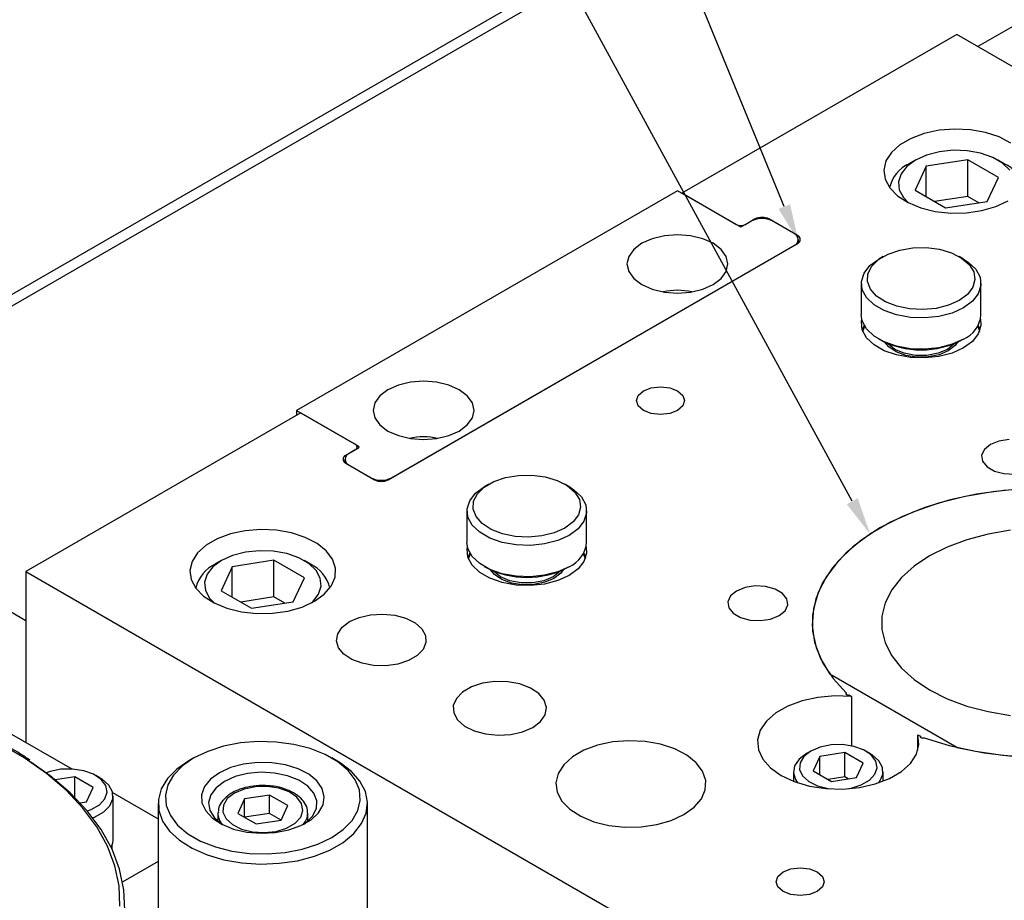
# Model space of a CAD drawing. Header units: inches. Extents: x 220 to 877, y 4 to 174.
# Tile 442 of 656: x 475.43 to 479.55, y 158.71 to 162.39. Entities that reach past the tile are written whole.
import ezdxf

# ---------------------------------------------------------------- set-up
doc = ezdxf.new("R2010")
doc.units = ezdxf.units.IN
doc.header["$LTSCALE"] = 0.5
doc.header["$MEASUREMENT"] = 0
for name, color, linetype in [('DIE-M-S', 8, 'Continuous'), ('DIE-M-S2', 1, 'Continuous'), ('DIE-M-S3', 8, 'Continuous'), ('DSS-M-S', 53, 'Continuous'), ('SID-M-S', 105, 'Continuous'), ('SVD-M-S', 8, 'Continuous')]:
    doc.layers.add(name, color=color, linetype=linetype)

msp = doc.modelspace()

# ---------------------------------------------------------------- linework, layer by layer
at = {"layer": 'DIE-M-S', "linetype": 'Continuous', "lineweight": 25}
for p, q in [((479.34895, 162.32742), (478.1999, 161.66409)), ((491.22834, 155.46959), (479.34895, 162.32742)), ((479.27546, 161.92653), (479.21366, 161.91342)), ((479.3407, 161.93166), (479.27546, 161.92653)), ((479.40633, 161.92857), (479.3407, 161.93166)), ((479.46928, 161.91741), (479.40633, 161.92857)), ((479.15818, 161.89295), (479.11162, 161.86607)), ((479.21366, 161.91342), (479.15818, 161.89295)), ((479.52659, 161.89871), (479.46928, 161.91741)), ((479.57561, 161.87332), (479.52659, 161.89871)), ((479.11162, 161.86607), (479.07616, 161.83404)), ((479.05345, 161.79836), (479.04456, 161.7607)), ((479.07616, 161.83404), (479.05345, 161.79836)), ((479.04456, 161.7607), (479.04991, 161.72281)), ((479.04991, 161.72281), (479.06923, 161.68647)), ((479.06923, 161.68647), (479.10164, 161.65339)), ((478.42618, 161.53347), (478.1999, 161.66409)), ((479.10164, 161.65339), (479.14561, 161.62509)), ((479.14561, 161.62509), (479.19909, 161.60292)), ((479.19909, 161.60292), (479.25957, 161.5879)), ((479.45396, 161.59094), (479.51294, 161.60782)), ((479.51294, 161.60782), (479.56426, 161.63164)), ((478.50749, 161.55592), (478.4686, 161.53347)), ((478.50749, 161.55381), (478.50749, 161.55592)), ((478.68427, 161.48652), (478.56406, 161.55592)), ((478.56406, 161.55381), (478.56406, 161.55592)), ((479.25957, 161.5879), (479.32424, 161.58073)), ((479.32424, 161.58073), (479.39006, 161.58176)), ((479.39006, 161.58176), (479.45396, 161.59094)), ((478.68427, 161.48174), (478.68427, 161.48652)), ((476.97307, 160.46601), (478.68427, 161.45387)), ((478.95091, 161.12785), (478.95249, 161.13751)), ((478.95455, 161.09312), (478.95091, 161.12785)), ((479.45, 161.11043), (479.43914, 161.0762)), ((479.44842, 161.13751), (479.45, 161.11043)), ((478.97248, 161.05991), (478.95455, 161.09312)), ((479.00366, 161.03013), (478.97248, 161.05991)), ((479.43914, 161.0762), (479.4144, 161.04448)), ((479.04628, 161.00553), (479.00366, 161.03013)), ((479.37723, 161.01709), (479.32979, 160.99563)), ((479.4144, 161.04448), (479.37723, 161.01709)), ((479.09785, 160.98753), (479.04628, 161.00553)), ((479.15539, 160.97718), (479.09785, 160.98753)), ((479.21555, 160.97508), (479.15539, 160.97718)), ((479.27483, 160.98135), (479.21555, 160.97508)), ((479.32979, 160.99563), (479.27483, 160.98135)), ((478.07305, 160.85026), (478.11151, 160.85468)), ((478.11151, 160.85468), (478.14997, 160.85026)), ((478.01101, 160.79666), (478.01866, 160.81886)), ((478.01866, 160.81886), (478.04045, 160.83768)), ((478.04045, 160.83768), (478.07305, 160.85026)), ((478.14997, 160.85026), (478.18258, 160.83768)), ((478.18258, 160.83768), (478.20436, 160.81886)), ((478.20436, 160.81886), (478.21201, 160.79666)), ((478.01866, 160.77446), (478.01101, 160.79666)), ((478.04045, 160.75563), (478.01866, 160.77446)), ((478.20436, 160.77446), (478.18258, 160.75563)), ((478.21201, 160.79666), (478.20436, 160.77446)), ((476.60891, 160.74563), (475.45986, 160.0823)), ((476.60891, 160.74563), (476.83519, 160.61501)), ((478.07305, 160.74306), (478.04045, 160.75563)), ((478.11151, 160.73864), (478.07305, 160.74306)), ((478.14997, 160.74306), (478.11151, 160.73864)), ((478.18258, 160.75563), (478.14997, 160.74306)), ((479.48966, 160.61337), (479.46456, 160.59268)), ((479.52551, 160.62786), (479.48966, 160.61337)), ((479.56778, 160.6344), (479.52551, 160.62786)), ((476.83519, 160.59051), (476.79629, 160.56806)), ((476.79629, 160.56328), (476.79629, 160.56806)), ((476.84397, 160.59559), (476.84397, 160.60276)), ((479.46456, 160.59268), (479.45324, 160.56828)), ((479.45324, 160.56828), (479.45705, 160.54311)), ((476.79629, 160.53541), (476.9165, 160.46601)), ((479.45705, 160.54311), (479.47555, 160.52022)), ((479.47555, 160.52022), (479.50649, 160.50236)), ((479.50649, 160.50236), (479.54615, 160.49168)), ((479.54615, 160.49168), (479.58974, 160.48948)), ((479.43143, 160.4056), (479.32097, 160.38151)), ((479.54612, 160.42181), (479.43143, 160.4056)), ((479.66337, 160.42989), (479.54612, 160.42181)), ((479.32097, 160.38151), (479.21636, 160.34988)), ((479.21636, 160.34988), (479.11915, 160.31119)), ((479.11915, 160.31119), (479.03075, 160.26599)), ((476.31452, 160.23978), (476.25904, 160.21931)), ((476.37632, 160.25289), (476.31452, 160.23978)), ((476.44157, 160.25802), (476.37632, 160.25289)), ((476.50719, 160.25494), (476.44157, 160.25802)), ((476.57014, 160.24378), (476.50719, 160.25494)), ((476.62746, 160.22507), (476.57014, 160.24378)), ((479.03075, 160.26599), (478.95247, 160.21496)), ((476.25904, 160.21931), (476.21248, 160.19243)), ((476.67647, 160.19969), (476.62746, 160.22507)), ((476.71488, 160.16881), (476.67647, 160.19969)), ((478.95247, 160.21496), (478.88544, 160.15884)), ((476.17702, 160.1604), (476.15431, 160.12472)), ((476.21248, 160.19243), (476.17702, 160.1604)), ((476.7409, 160.1339), (476.71488, 160.16881)), ((477.30335, 160.17674), (477.30493, 160.1864)), ((477.30699, 160.14201), (477.30335, 160.17674)), ((477.80244, 160.15931), (477.79158, 160.12509)), ((477.80086, 160.1864), (477.80244, 160.15931)), ((478.88544, 160.15884), (478.83066, 160.09845)), ((476.15431, 160.12472), (476.14542, 160.08706)), ((476.75331, 160.09657), (476.7409, 160.1339)), ((477.32492, 160.10879), (477.30699, 160.14201)), ((477.79158, 160.12509), (477.76684, 160.09336)), ((475.45986, 160.0823), (475.45986, 159.36784)), ((475.45986, 160.0823), (487.33926, 153.22447)), ((476.14542, 160.08706), (476.15077, 160.04917)), ((476.75152, 160.05857), (476.75331, 160.09657)), ((477.3561, 160.07902), (477.32492, 160.10879)), ((477.39872, 160.05442), (477.3561, 160.07902)), ((477.76684, 160.09336), (477.72968, 160.06597)), ((478.83066, 160.09845), (478.78892, 160.03469)), ((476.15077, 160.04917), (476.17009, 160.01284)), ((476.73563, 160.02168), (476.75152, 160.05857)), ((477.4503, 160.03642), (477.39872, 160.05442)), ((477.50784, 160.02607), (477.4503, 160.03642)), ((477.62727, 160.03024), (477.56799, 160.02396)), ((477.68223, 160.04452), (477.62727, 160.03024)), ((477.72968, 160.06597), (477.68223, 160.04452)), ((478.78892, 160.03469), (478.76084, 159.96848)), ((476.17009, 160.01284), (476.2025, 159.97975)), ((476.66513, 159.958), (476.70638, 159.98763)), ((476.70638, 159.98763), (476.73563, 160.02168)), ((477.56799, 160.02396), (477.50784, 160.02607)), ((478.429, 160.00107), (478.4039, 159.98037)), ((478.46485, 160.01556), (478.429, 160.00107)), ((478.50712, 160.0221), (478.46485, 160.01556)), ((478.55071, 160.01989), (478.50712, 160.0221)), ((478.59037, 160.00922), (478.55071, 160.01989)), ((478.62131, 159.99136), (478.59037, 160.00922)), ((478.63981, 159.96846), (478.62131, 159.99136)), ((476.2025, 159.97975), (476.24647, 159.95146)), ((476.24647, 159.95146), (476.29995, 159.92928)), ((476.61381, 159.93419), (476.66513, 159.958)), ((478.4039, 159.98037), (478.39258, 159.95597)), ((478.39258, 159.95597), (478.39639, 159.93081)), ((478.64362, 159.94329), (478.63981, 159.96846)), ((478.76084, 159.96848), (478.74684, 159.90079)), ((476.29995, 159.92928), (476.36043, 159.91426)), ((476.36043, 159.91426), (476.4251, 159.9071)), ((476.4251, 159.9071), (476.49092, 159.90813)), ((476.49092, 159.90813), (476.55482, 159.9173)), ((476.55482, 159.9173), (476.61381, 159.93419)), ((478.39639, 159.93081), (478.41489, 159.90791)), ((478.41489, 159.90791), (478.44583, 159.89005)), ((478.6072, 159.8982), (478.63229, 159.91889)), ((478.63229, 159.91889), (478.64362, 159.94329)), ((476.78135, 159.84961), (476.8122, 159.8731)), ((476.8122, 159.8731), (476.85289, 159.89091)), ((476.85289, 159.89091), (476.90039, 159.90172)), ((476.90039, 159.90172), (476.95119, 159.90474)), ((476.95119, 159.90474), (477.00151, 159.89973)), ((477.00151, 159.89973), (477.04762, 159.88707)), ((477.04762, 159.88707), (477.08611, 159.86769)), ((477.08611, 159.86769), (477.11411, 159.84305)), ((478.44583, 159.89005), (478.48549, 159.87937)), ((478.48549, 159.87937), (478.52908, 159.87717)), ((478.52908, 159.87717), (478.57135, 159.88371)), ((478.57135, 159.88371), (478.6072, 159.8982)), ((478.74684, 159.90079), (478.74711, 159.83262)), ((476.76262, 159.82219), (476.78135, 159.84961)), ((477.11411, 159.84305), (477.12956, 159.81495)), ((478.74711, 159.83262), (478.76165, 159.76498)), ((476.7574, 159.79286), (476.76262, 159.82219)), ((476.76607, 159.76381), (476.7574, 159.79286)), ((477.1313, 159.78549), (477.11921, 159.75685)), ((477.12956, 159.81495), (477.1313, 159.78549)), ((476.788, 159.73719), (476.76607, 159.76381)), ((477.11921, 159.75685), (477.09419, 159.73115)), ((478.76165, 159.76498), (478.79025, 159.69884)), ((476.82156, 159.71497), (476.788, 159.73719)), ((476.86426, 159.69881), (476.82156, 159.71497)), ((477.05808, 159.71031), (477.01357, 159.69586)), ((477.09419, 159.73115), (477.05808, 159.71031)), ((476.91293, 159.68989), (476.86426, 159.69881)), ((476.96396, 159.68888), (476.91293, 159.68989)), ((477.01357, 159.69586), (476.96396, 159.68888)), ((478.79025, 159.69884), (478.83249, 159.63519)), ((477.41982, 159.6228), (477.36823, 159.61554)), ((477.47289, 159.62175), (477.41982, 159.6228)), ((477.52351, 159.61248), (477.47289, 159.62175)), ((478.83249, 159.63519), (478.88775, 159.57494)), ((477.28438, 159.57883), (477.25836, 159.55211)), ((477.32194, 159.60051), (477.28438, 159.57883)), ((477.36823, 159.61554), (477.32194, 159.60051)), ((477.56792, 159.59566), (477.52351, 159.61248)), ((477.60282, 159.57255), (477.56792, 159.59566)), ((477.25836, 159.55211), (477.24578, 159.52233)), ((477.62562, 159.54487), (477.60282, 159.57255)), ((477.63465, 159.51466), (477.62562, 159.54487)), ((478.703, 159.5422), (478.64332, 159.52017)), ((478.76932, 159.55655), (478.703, 159.5422)), ((478.83938, 159.5626), (478.76932, 159.55655)), ((478.91008, 159.56007), (478.83938, 159.5626)), ((478.88667, 159.57337), (478.88642, 159.57168)), ((478.88642, 159.57168), (478.88704, 159.57002)), ((478.88775, 159.57494), (478.88667, 159.57337)), ((478.88704, 159.57002), (478.88846, 159.56854)), ((478.88775, 159.56915), (478.88775, 159.57494)), ((478.88846, 159.56854), (478.89057, 159.56736)), ((478.89057, 159.56736), (478.89318, 159.56658)), ((478.89318, 159.56658), (478.89607, 159.56628)), ((478.89607, 159.56628), (478.89899, 159.56647)), ((478.89899, 159.56647), (478.91008, 159.56007)), ((478.91008, 159.56007), (478.91008, 159.35392)), ((477.24578, 159.52233), (477.2476, 159.49169)), ((477.62922, 159.48416), (477.63465, 159.51466)), ((478.64332, 159.52017), (478.59292, 159.49143)), ((477.2476, 159.49169), (477.26366, 159.46247)), ((477.26366, 159.46247), (477.29279, 159.43683)), ((477.57765, 159.43122), (477.60974, 159.45564)), ((477.60974, 159.45564), (477.62922, 159.48416)), ((478.55403, 159.45726), (478.52834, 159.41915)), ((478.59292, 159.49143), (478.55403, 159.45726)), ((477.29279, 159.43683), (477.33281, 159.41669)), ((477.33281, 159.41669), (477.38077, 159.40352)), ((477.48593, 159.40144), (477.53533, 159.41269)), ((477.53533, 159.41269), (477.57765, 159.43122)), ((478.52834, 159.41915), (478.517, 159.37878)), ((477.38077, 159.40352), (477.4331, 159.39831)), ((477.4331, 159.39831), (477.48593, 159.40144)), ((477.91211, 159.37009), (477.84848, 159.35659)), ((477.97928, 159.37537), (477.91211, 159.37009)), ((478.04685, 159.37219), (477.97928, 159.37537)), ((478.11165, 159.36071), (478.04685, 159.37219)), ((478.517, 159.37878), (478.5205, 159.33794)), ((479.18678, 159.40033), (479.19787, 159.39393)), ((479.18678, 159.33555), (479.18678, 159.40033)), ((479.19116, 159.35952), (479.18678, 159.40033)), ((479.19787, 159.39393), (479.19753, 159.39225)), ((479.19753, 159.39225), (479.19806, 159.39058)), ((479.19787, 159.39094), (479.19787, 159.39393)), ((479.19806, 159.39058), (479.19941, 159.38907)), ((479.19941, 159.38907), (479.20145, 159.38785)), ((479.20145, 159.38785), (479.20402, 159.38703)), ((479.20402, 159.38703), (479.20689, 159.38667)), ((479.20689, 159.38667), (479.20982, 159.38682)), ((479.20982, 159.38682), (479.21255, 159.38744)), ((479.21255, 159.38744), (479.3169, 159.35554)), ((477.79136, 159.33551), (477.74342, 159.30784)), ((477.84848, 159.35659), (477.79136, 159.33551)), ((478.17066, 159.34145), (478.11165, 159.36071)), ((478.22112, 159.31531), (478.17066, 159.34145)), ((478.5205, 159.33794), (478.53869, 159.29842)), ((479.18069, 159.31908), (479.19116, 159.35952)), ((479.3169, 159.35554), (479.42717, 159.33116)), ((479.42717, 159.33116), (479.54173, 159.31465)), ((477.74342, 159.30784), (477.70691, 159.27487)), ((478.26067, 159.28353), (478.22112, 159.31531)), ((478.53869, 159.29842), (478.57077, 159.26196)), ((479.15582, 159.28079), (479.18069, 159.31908)), ((479.54173, 159.31465), (479.65891, 159.30625)), ((477.70691, 159.27487), (477.68354, 159.23813)), ((478.28746, 159.24758), (478.26067, 159.28353)), ((478.30024, 159.20914), (478.28746, 159.24758)), ((478.57077, 159.26196), (478.61533, 159.23017)), ((479.11766, 159.24634), (479.15582, 159.28079)), ((477.68354, 159.23813), (477.67438, 159.19936)), ((478.2984, 159.17002), (478.30024, 159.20914)), ((478.61533, 159.23017), (478.67039, 159.20445)), ((479.00869, 159.19479), (479.06789, 159.21724)), ((479.06789, 159.21724), (479.11766, 159.24634)), ((477.67438, 159.19936), (477.67989, 159.16035)), ((478.28204, 159.13205), (478.2984, 159.17002)), ((478.67039, 159.20445), (478.73355, 159.18593)), ((478.73355, 159.18593), (478.80201, 159.17543)), ((478.80201, 159.17543), (478.87275, 159.17341)), ((478.87275, 159.17341), (478.94268, 159.17996)), ((478.94268, 159.17996), (479.00869, 159.19479)), ((477.67989, 159.16035), (477.69978, 159.12294)), ((478.25192, 159.09699), (478.28204, 159.13205)), ((477.69978, 159.12294), (477.73315, 159.08887)), ((477.73315, 159.08887), (477.77842, 159.05974)), ((478.20945, 159.06648), (478.25192, 159.09699)), ((477.77842, 159.05974), (477.83348, 159.03691)), ((478.09588, 159.02458), (478.15661, 159.04197)), ((478.15661, 159.04197), (478.20945, 159.06648)), ((477.83348, 159.03691), (477.89575, 159.02145)), ((477.89575, 159.02145), (477.96233, 159.01407)), ((477.96233, 159.01407), (478.03009, 159.01513)), ((478.03009, 159.01513), (478.09588, 159.02458)), ((478.62381, 158.82728), (478.65642, 158.83985)), ((478.65642, 158.83985), (478.69488, 158.84427)), ((478.69488, 158.84427), (478.73334, 158.83985)), ((478.73334, 158.83985), (478.76594, 158.82728)), ((478.59438, 158.78625), (478.60203, 158.80846)), ((478.60203, 158.80846), (478.62381, 158.82728)), ((478.76594, 158.82728), (478.78773, 158.80846)), ((478.78773, 158.80846), (478.79538, 158.78625)), ((478.60203, 158.76405), (478.59438, 158.78625)), ((478.62381, 158.74523), (478.60203, 158.76405)), ((478.78773, 158.76405), (478.76594, 158.74523)), ((478.79538, 158.78625), (478.78773, 158.76405)), ((478.65642, 158.73265), (478.62381, 158.74523)), ((478.69488, 158.72824), (478.65642, 158.73265)), ((478.73334, 158.73265), (478.69488, 158.72824)), ((478.76594, 158.74523), (478.73334, 158.73265))]:
    msp.add_line(p, q, dxfattribs=at)
for centre, radius, start, end in [((478.53578, 161.50133), 0.06148, 62.60967, 117.39033), ((478.44739, 161.57441), 0.04611, 242.60967, 297.39033), ((478.67807, 161.47019), 0.01746, 290.78342, 69.21658), ((476.83054, 160.60276), 0.0131, 290.78342, 69.21658), ((476.80249, 160.55174), 0.01746, 110.78342, 249.21658), ((476.94479, 160.5206), 0.06148, 242.60967, 297.39033)]:
    msp.add_arc(centre, radius, start, end, dxfattribs=at)
at = {"layer": 'DIE-M-S2', "linetype": 'Continuous', "lineweight": 25}
for p, q in [((478.18222, 161.6743), (476.59123, 160.75584)), ((478.44032, 161.5253), (478.18222, 161.6743)), ((478.49335, 161.54775), (478.45446, 161.5253)), ((478.67013, 161.49469), (478.5782, 161.54775)), ((478.07672, 161.47363), (478.03302, 161.45427)), ((478.12761, 161.4858), (478.07672, 161.47363)), ((478.18222, 161.48995), (478.12761, 161.4858)), ((478.23683, 161.4858), (478.18222, 161.48995)), ((478.28772, 161.47363), (478.23683, 161.4858)), ((478.33142, 161.45427), (478.28772, 161.47363)), ((478.6877, 161.45612), (478.6877, 161.47019)), ((476.98721, 160.47418), (478.67013, 161.4457)), ((477.99949, 161.42905), (477.97841, 161.39967)), ((478.03302, 161.45427), (477.99949, 161.42905)), ((478.36496, 161.42905), (478.33142, 161.45427)), ((478.38603, 161.39967), (478.36496, 161.42905)), ((477.97841, 161.39967), (477.97122, 161.36814)), ((478.39322, 161.36814), (478.38603, 161.39967)), ((477.97122, 161.36814), (477.97841, 161.33662)), ((478.38603, 161.33662), (478.39322, 161.36814)), ((477.97841, 161.33662), (477.99949, 161.30724)), ((477.99949, 161.30724), (478.03302, 161.28201)), ((478.33142, 161.28201), (478.36496, 161.30724)), ((478.36496, 161.30724), (478.38603, 161.33662)), ((478.03302, 161.28201), (478.07672, 161.26265)), ((478.07672, 161.26265), (478.12761, 161.25049)), ((478.23683, 161.25049), (478.28772, 161.26265)), ((478.28772, 161.26265), (478.33142, 161.28201)), ((478.12761, 161.25049), (478.18222, 161.24634)), ((478.18222, 161.24634), (478.23683, 161.25049)), ((477.01606, 160.86133), (476.97236, 160.84197)), ((477.06695, 160.87349), (477.01606, 160.86133)), ((477.12156, 160.87765), (477.06695, 160.87349)), ((477.17617, 160.87349), (477.12156, 160.87765)), ((477.22706, 160.86133), (477.17617, 160.87349)), ((477.27076, 160.84197), (477.22706, 160.86133)), ((476.93883, 160.81674), (476.91775, 160.78736)), ((476.97236, 160.84197), (476.93883, 160.81674)), ((477.3043, 160.81674), (477.27076, 160.84197)), ((477.32537, 160.78736), (477.3043, 160.81674)), ((476.91775, 160.78736), (476.91056, 160.75584)), ((477.33256, 160.75584), (477.32537, 160.78736)), ((476.59123, 160.75584), (476.84933, 160.60684)), ((476.59123, 160.75584), (476.59123, 160.73543)), ((476.91056, 160.75584), (476.91775, 160.72431)), ((477.32537, 160.72431), (477.33256, 160.75584)), ((476.91775, 160.72431), (476.93883, 160.69493)), ((476.93883, 160.69493), (476.97236, 160.66971)), ((477.27076, 160.66971), (477.3043, 160.69493)), ((477.3043, 160.69493), (477.32537, 160.72431)), ((476.97236, 160.66971), (477.01606, 160.65035)), ((477.01606, 160.65035), (477.06695, 160.63818)), ((477.17617, 160.63818), (477.22706, 160.65035)), ((477.22706, 160.65035), (477.27076, 160.66971)), ((476.84933, 160.60684), (476.84933, 160.59868)), ((477.06695, 160.63818), (477.12156, 160.63403)), ((477.12156, 160.63403), (477.17617, 160.63818)), ((476.84933, 160.59868), (476.81044, 160.57623)), ((476.79286, 160.55174), (476.79286, 160.53766)), ((476.81044, 160.52724), (476.90236, 160.47418)), ((479.49948, 160.41624), (479.3839, 160.39631)), ((479.61843, 160.42778), (479.49948, 160.41624)), ((479.27348, 160.3683), (479.16989, 160.33263)), ((479.3839, 160.39631), (479.27348, 160.3683)), ((479.16989, 160.33263), (479.07472, 160.28985)), ((479.07472, 160.28985), (478.98943, 160.24061)), ((478.98943, 160.24061), (478.91532, 160.18567)), ((479.48045, 160.23904), (479.39142, 160.21557)), ((479.57436, 160.25496), (479.48045, 160.23904)), ((479.39142, 160.21557), (479.30908, 160.18502)), ((478.91532, 160.18567), (478.85353, 160.12587)), ((479.30908, 160.18502), (479.23511, 160.14802)), ((478.85353, 160.12587), (478.80501, 160.06212)), ((479.23511, 160.14802), (479.17101, 160.10532)), ((479.17101, 160.10532), (479.11809, 160.05779)), ((478.80501, 160.06212), (478.77049, 159.9954)), ((479.11809, 160.05779), (479.07743, 160.00639)), ((478.77049, 159.9954), (478.75051, 159.92673)), ((479.07743, 160.00639), (479.04986, 159.95217)), ((479.04986, 159.95217), (479.03593, 159.89625)), ((478.75051, 159.92673), (478.74536, 159.85717)), ((479.03593, 159.89625), (479.03593, 159.83974)), ((478.74536, 159.85717), (478.75514, 159.78776)), ((479.03593, 159.83974), (479.04986, 159.78381)), ((478.75514, 159.78776), (478.77968, 159.71959)), ((479.04986, 159.78381), (479.07743, 159.7296)), ((478.77968, 159.71959), (478.81862, 159.65369)), ((479.07743, 159.7296), (479.11809, 159.6782)), ((479.11809, 159.6782), (479.17101, 159.63067)), ((479.34895, 159.34753), (478.81862, 159.65369)), ((479.17101, 159.63067), (479.23511, 159.58797)), ((479.23511, 159.58797), (479.30908, 159.55096)), ((479.30908, 159.55096), (479.39142, 159.52042)), ((479.39142, 159.52042), (479.48045, 159.49694)), ((479.48045, 159.49694), (479.57436, 159.48102)), ((479.34895, 159.34753), (479.46311, 159.32505)), ((479.46311, 159.32505), (479.5812, 159.31089))]:
    msp.add_line(p, q, dxfattribs=at)
for centre, radius, start, end in [((478.53578, 161.46587), 0.09222, 62.60967, 117.39033), ((478.44739, 161.53895), 0.01537, 242.60967, 297.39033), ((478.66083, 161.47019), 0.0262, 290.78342, 69.21658), ((476.84778, 160.60276), 0.00437, 290.78342, 69.21658), ((476.81973, 160.55174), 0.0262, 110.78342, 249.21658), ((476.94479, 160.55606), 0.09222, 242.60967, 297.39033)]:
    msp.add_arc(centre, radius, start, end, dxfattribs=at)
at = {"layer": 'DIE-M-S3', "linetype": 'Continuous', "lineweight": 25}
for p, q in [((479.1111, 161.42615), (479.16526, 161.43523)), ((479.16526, 161.43523), (479.22163, 161.43626)), ((479.22163, 161.43626), (479.27667, 161.42915)), ((479.27667, 161.42915), (479.32693, 161.41437)), ((478.98651, 161.36119), (479.02365, 161.38856)), ((478.99396, 161.35853), (479.02267, 161.38655)), ((479.02267, 161.38655), (479.06255, 161.40958)), ((479.04133, 161.39877), (479.02365, 161.38856)), ((479.06255, 161.40958), (479.1111, 161.42615)), ((479.32693, 161.41437), (479.36923, 161.39284)), ((479.37726, 161.38856), (479.35958, 161.39877)), ((479.36923, 161.39284), (479.40093, 161.36591)), ((479.37726, 161.38856), (479.39725, 161.37554)), ((478.96178, 161.32947), (478.98651, 161.36119)), ((478.97823, 161.32726), (478.99396, 161.35853)), ((479.39725, 161.37554), (479.42843, 161.34576)), ((479.40093, 161.36591), (479.42004, 161.33528)), ((479.42843, 161.34576), (479.44636, 161.31254)), ((478.95091, 161.29524), (478.96178, 161.32947)), ((478.97646, 161.29472), (478.97823, 161.32726)), ((479.42004, 161.33528), (479.42535, 161.30286)), ((479.44636, 161.31254), (479.45, 161.27782)), ((478.95046, 161.28653), (478.95046, 161.15588)), ((478.95455, 161.26052), (478.95091, 161.29524)), ((478.98876, 161.26294), (478.97646, 161.29472)), ((479.01436, 161.23393), (478.98876, 161.26294)), ((479.41652, 161.27071), (479.39412, 161.24082)), ((479.42535, 161.30286), (479.41652, 161.27071)), ((479.45, 161.27782), (479.43914, 161.24359)), ((479.45046, 161.15588), (479.45046, 161.28653)), ((478.97248, 161.2273), (478.95455, 161.26052)), ((479.00366, 161.19752), (478.97248, 161.2273)), ((479.05166, 161.20951), (479.01436, 161.23393)), ((479.39412, 161.24082), (479.35956, 161.2151)), ((479.43914, 161.24359), (479.4144, 161.21187)), ((479.04628, 161.17292), (479.00366, 161.19752)), ((479.09831, 161.19121), (479.05166, 161.20951)), ((479.15138, 161.18018), (479.09831, 161.19121)), ((479.20753, 161.17712), (479.15138, 161.18018)), ((479.26323, 161.18221), (479.20753, 161.17712)), ((479.31499, 161.19514), (479.26323, 161.18221)), ((479.35956, 161.2151), (479.31499, 161.19514)), ((479.37723, 161.18448), (479.32979, 161.16302)), ((479.4144, 161.21187), (479.37723, 161.18448)), ((478.95455, 161.12987), (478.95046, 161.15588)), ((479.09785, 161.15492), (479.04628, 161.17292)), ((479.15539, 161.14457), (479.09785, 161.15492)), ((479.21555, 161.14247), (479.15539, 161.14457)), ((479.27483, 161.14874), (479.21555, 161.14247)), ((479.32979, 161.16302), (479.27483, 161.14874)), ((478.97248, 161.09665), (478.95455, 161.12987)), ((478.95472, 161.0926), (478.96178, 161.109)), ((478.95705, 161.08622), (478.96449, 161.1082)), ((478.96178, 161.109), (478.96287, 161.11097)), ((479.43642, 161.1082), (479.44144, 161.09564)), ((479.43805, 161.11097), (479.44619, 161.0926)), ((479.00366, 161.06688), (478.97248, 161.09665)), ((479.04628, 161.04228), (479.00366, 161.06688)), ((479.44144, 161.09564), (479.44387, 161.08622)), ((479.02365, 161.05385), (479.02719, 161.05181)), ((479.09785, 161.02428), (479.04628, 161.04228)), ((479.06498, 161.021), (479.04879, 161.04072)), ((479.06235, 161.03361), (479.06058, 161.03568)), ((479.09086, 161.01096), (479.06235, 161.03361)), ((479.09609, 161.00014), (479.06498, 161.021)), ((479.15539, 161.01393), (479.09785, 161.02428)), ((479.27483, 161.0181), (479.21555, 161.01182)), ((479.32979, 161.03238), (479.27483, 161.0181)), ((479.33856, 161.03361), (479.31006, 161.01096)), ((479.34192, 161.02699), (479.31359, 161.00483)), ((479.37723, 161.05383), (479.32979, 161.03238)), ((479.34034, 161.03568), (479.33856, 161.03361)), ((479.35212, 161.04072), (479.34192, 161.02699)), ((479.37373, 161.05181), (479.37726, 161.05385)), ((479.13009, 160.9945), (479.09086, 161.01096)), ((479.13647, 160.98549), (479.09609, 161.00014)), ((479.17621, 160.98585), (479.13009, 160.9945)), ((479.18254, 160.97836), (479.13647, 160.98549)), ((479.21555, 161.01182), (479.15539, 161.01393)), ((479.2247, 160.98585), (479.17621, 160.98585)), ((479.2302, 160.97939), (479.18254, 160.97836)), ((479.27083, 160.9945), (479.2247, 160.98585)), ((479.27522, 160.98848), (479.2302, 160.97939)), ((479.31006, 161.01096), (479.27083, 160.9945)), ((479.31359, 161.00483), (479.27522, 160.98848)), ((477.46354, 160.47503), (477.5177, 160.48412)), ((477.5177, 160.48412), (477.57407, 160.48514)), ((477.57407, 160.48514), (477.62911, 160.47804)), ((477.37511, 160.43544), (477.41499, 160.45846)), ((477.39377, 160.44766), (477.37609, 160.43745)), ((477.41499, 160.45846), (477.46354, 160.47503)), ((477.62911, 160.47804), (477.67937, 160.46326)), ((477.67937, 160.46326), (477.72167, 160.44173)), ((477.7297, 160.43745), (477.71202, 160.44766)), ((477.72167, 160.44173), (477.75338, 160.4148)), ((477.31422, 160.37835), (477.33895, 160.41008)), ((477.33067, 160.37615), (477.3464, 160.40741)), ((477.33895, 160.41008), (477.37609, 160.43745)), ((477.3464, 160.40741), (477.37511, 160.43544)), ((477.7297, 160.43745), (477.74969, 160.42442)), ((477.74969, 160.42442), (477.78087, 160.39465)), ((477.75338, 160.4148), (477.77248, 160.38416)), ((477.30335, 160.34413), (477.31422, 160.37835)), ((477.3289, 160.3436), (477.33067, 160.37615)), ((477.77248, 160.38416), (477.77779, 160.35175)), ((477.78087, 160.39465), (477.7988, 160.36143)), ((477.7988, 160.36143), (477.80244, 160.3267)), ((477.3029, 160.33541), (477.3029, 160.20477)), ((477.30699, 160.3094), (477.30335, 160.34413)), ((477.3412, 160.31183), (477.3289, 160.3436)), ((477.76896, 160.31959), (477.74657, 160.28971)), ((477.77779, 160.35175), (477.76896, 160.31959)), ((477.80244, 160.3267), (477.79158, 160.29248)), ((477.8029, 160.20477), (477.8029, 160.33541)), ((477.32492, 160.27618), (477.30699, 160.3094)), ((477.3561, 160.24641), (477.32492, 160.27618)), ((477.36681, 160.28282), (477.3412, 160.31183)), ((477.4041, 160.2584), (477.36681, 160.28282)), ((477.74657, 160.28971), (477.712, 160.26398)), ((477.79158, 160.29248), (477.76684, 160.26075)), ((477.39872, 160.22181), (477.3561, 160.24641)), ((477.45075, 160.2401), (477.4041, 160.2584)), ((477.50382, 160.22907), (477.45075, 160.2401)), ((477.66743, 160.24403), (477.61567, 160.2311)), ((477.712, 160.26398), (477.66743, 160.24403)), ((477.76684, 160.26075), (477.72968, 160.23336)), ((477.30699, 160.17875), (477.3029, 160.20477)), ((477.4503, 160.20381), (477.39872, 160.22181)), ((477.50784, 160.19346), (477.4503, 160.20381)), ((477.55997, 160.226), (477.50382, 160.22907)), ((477.56799, 160.19136), (477.50784, 160.19346)), ((477.61567, 160.2311), (477.55997, 160.226)), ((477.62727, 160.19763), (477.56799, 160.19136)), ((477.68223, 160.21191), (477.62727, 160.19763)), ((477.72968, 160.23336), (477.68223, 160.21191)), ((477.32492, 160.14554), (477.30699, 160.17875)), ((477.30716, 160.14149), (477.31422, 160.15788)), ((477.30949, 160.13511), (477.31694, 160.15709)), ((477.31422, 160.15788), (477.31531, 160.15986)), ((477.78886, 160.15709), (477.79389, 160.14453)), ((477.79049, 160.15986), (477.79864, 160.14149)), ((477.3561, 160.11576), (477.32492, 160.14554)), ((477.39872, 160.09116), (477.3561, 160.11576)), ((477.79389, 160.14453), (477.79631, 160.13511)), ((477.37609, 160.10273), (477.37963, 160.10069)), ((477.4503, 160.07316), (477.39872, 160.09116)), ((477.41742, 160.06989), (477.40123, 160.08961)), ((477.41479, 160.08249), (477.41302, 160.08457)), ((477.4433, 160.05984), (477.41479, 160.08249)), ((477.44853, 160.04902), (477.41742, 160.06989)), ((477.50784, 160.06281), (477.4503, 160.07316)), ((477.68223, 160.08126), (477.62727, 160.06698)), ((477.691, 160.08249), (477.6625, 160.05984)), ((477.69436, 160.07587), (477.66604, 160.05372)), ((477.72968, 160.10272), (477.68223, 160.08126)), ((477.69278, 160.08457), (477.691, 160.08249)), ((477.70456, 160.08961), (477.69436, 160.07587)), ((477.72617, 160.10069), (477.7297, 160.10273)), ((477.48253, 160.04339), (477.4433, 160.05984)), ((477.48892, 160.03437), (477.44853, 160.04902)), ((477.52865, 160.03474), (477.48253, 160.04339)), ((477.53498, 160.02725), (477.48892, 160.03437)), ((477.56799, 160.06071), (477.50784, 160.06281)), ((477.57715, 160.03474), (477.52865, 160.03474)), ((477.62727, 160.06698), (477.56799, 160.06071)), ((477.62327, 160.04339), (477.57715, 160.03474)), ((477.62766, 160.03737), (477.58264, 160.02828)), ((477.6625, 160.05984), (477.62327, 160.04339)), ((477.66604, 160.05372), (477.62766, 160.03737)), ((477.58264, 160.02828), (477.53498, 160.02725)), ((476.43099, 159.3719), (476.35651, 159.3659)), ((476.50611, 159.36989), (476.43099, 159.3719)), ((476.21952, 159.33098), (476.16167, 159.30325)), ((476.28521, 159.3521), (476.21952, 159.33098)), ((476.35651, 159.3659), (476.28521, 159.3521)), ((476.57931, 159.35995), (476.50611, 159.36989)), ((476.6481, 159.34242), (476.57931, 159.35995)), ((476.71014, 159.31788), (476.6481, 159.34242)), ((476.14045, 159.291), (476.09019, 159.25624)), ((476.16167, 159.30325), (476.11363, 159.26985)), ((476.16162, 159.30322), (476.1404, 159.29097)), ((476.76332, 159.28719), (476.71014, 159.31788)), ((476.75922, 159.29097), (476.73801, 159.30322)), ((476.77274, 159.2828), (476.75922, 159.29097)), ((476.09019, 159.25624), (476.05148, 159.21686)), ((476.11363, 159.26985), (476.07703, 159.23192)), ((476.31496, 159.26311), (476.26818, 159.24176)), ((476.36902, 159.27766), (476.31496, 159.26311)), ((476.42742, 159.28463), (476.36902, 159.27766)), ((476.48704, 159.28362), (476.42742, 159.28463)), ((476.54465, 159.27471), (476.48704, 159.28362)), ((476.59715, 159.25837), (476.54465, 159.27471)), ((476.6417, 159.23548), (476.59715, 159.25837)), ((476.80581, 159.25137), (476.76332, 159.28719)), ((476.82025, 159.24678), (476.77274, 159.2828)), ((476.83619, 159.21166), (476.80581, 159.25137)), ((476.85586, 159.20643), (476.82025, 159.24678)), ((476.05148, 159.21686), (476.02557, 159.17412)), ((476.07703, 159.23192), (476.05314, 159.19076)), ((476.23119, 159.21475), (476.20598, 159.18355)), ((476.26818, 159.24176), (476.23119, 159.21475)), ((476.33433, 159.22514), (476.28939, 159.20502)), ((476.38652, 159.23818), (476.33433, 159.22514)), ((476.44269, 159.24331), (476.38652, 159.23818)), ((476.4993, 159.24022), (476.44269, 159.24331)), ((476.55281, 159.2291), (476.4993, 159.24022)), ((476.59984, 159.21065), (476.55281, 159.2291)), ((476.63745, 159.18602), (476.59984, 159.21065)), ((476.67591, 159.20728), (476.6417, 159.23548)), ((476.69793, 159.17528), (476.67591, 159.20728)), ((476.8534, 159.1694), (476.83619, 159.21166)), ((476.87842, 159.16307), (476.85586, 159.20643)), ((476.02557, 159.17412), (476.0133, 159.1294)), ((476.05314, 159.19076), (476.04275, 159.14777)), ((476.20598, 159.18355), (476.19392, 159.14983)), ((476.25454, 159.17907), (476.23195, 159.14895)), ((476.28939, 159.20502), (476.25454, 159.17907)), ((476.3714, 159.17356), (476.33115, 159.15641)), ((476.41861, 159.1831), (476.3714, 159.17356)), ((476.4686, 159.18418), (476.41861, 159.1831)), ((476.51692, 159.1767), (476.4686, 159.18418)), ((476.55928, 159.16134), (476.51692, 159.1767)), ((476.66327, 159.15677), (476.63745, 159.18602)), ((476.70657, 159.14122), (476.69793, 159.17528)), ((476.85688, 159.12604), (476.8534, 159.1694)), ((476.0133, 159.1294), (476.01506, 159.08413)), ((476.04275, 159.14777), (476.04622, 159.1044)), ((476.19392, 159.14983), (476.19565, 159.11541)), ((476.23195, 159.14895), (476.22305, 159.11652)), ((476.30144, 159.13318), (476.28492, 159.10592)), ((476.33115, 159.15641), (476.30144, 159.13318)), ((476.37327, 159.1321), (476.34525, 159.07174)), ((476.47783, 159.14827), (476.37327, 159.1321)), ((476.37327, 159.05556), (476.37327, 159.1321)), ((476.55438, 159.10408), (476.47783, 159.14827)), ((476.47783, 159.07172), (476.47783, 159.14827)), ((476.59191, 159.13945), (476.55928, 159.16134)), ((476.61191, 159.11298), (476.59191, 159.13945)), ((476.67568, 159.12473), (476.66327, 159.15677)), ((476.67389, 159.09192), (476.67568, 159.12473)), ((476.70138, 159.10692), (476.70657, 159.14122)), ((476.84649, 159.08304), (476.85688, 159.12604)), ((476.8872, 159.11807), (476.87842, 159.16307)), ((476.01231, 159.11241), (476.01231, 157.89821)), ((476.01506, 159.08413), (476.0308, 159.03977)), ((476.04622, 159.1044), (476.06344, 159.06214)), ((476.19565, 159.11541), (476.21109, 159.08215)), ((476.21109, 159.08215), (476.2394, 159.05185)), ((476.22305, 159.11652), (476.22841, 159.08384)), ((476.22841, 159.08384), (476.24767, 159.05295)), ((476.28492, 159.10592), (476.28305, 159.07706)), ((476.52636, 159.04372), (476.55438, 159.10408)), ((476.60821, 159.05591), (476.61751, 159.08429)), ((476.61751, 159.08429), (476.61191, 159.11298)), ((476.65802, 159.06039), (476.67389, 159.09192)), ((476.68262, 159.07423), (476.70138, 159.10692)), ((476.82259, 159.04188), (476.84649, 159.08304)), ((476.88193, 159.0729), (476.8872, 159.11807)), ((476.88731, 158.09948), (476.88731, 159.11241)), ((476.06344, 159.06214), (476.09381, 159.02243)), ((476.2394, 159.05185), (476.27905, 159.02613)), ((476.24767, 159.05295), (476.27963, 159.02579)), ((476.26231, 159.07184), (476.26231, 159.03867)), ((476.28305, 159.07706), (476.296, 159.04917)), ((476.296, 159.04917), (476.32261, 159.02472)), ((476.34525, 159.07174), (476.42179, 159.02755)), ((476.47783, 159.07172), (476.37328, 159.05555)), ((476.42179, 159.02755), (476.52636, 159.04372)), ((476.52634, 159.04372), (476.47783, 159.07172)), ((476.58484, 159.03038), (476.60821, 159.05591)), ((476.60913, 159.02058), (476.65131, 159.04493)), ((476.62907, 159.03213), (476.65802, 159.06039)), ((476.63731, 159.03867), (476.63731, 159.07184)), ((476.65131, 159.04493), (476.68262, 159.07423)), ((476.786, 159.00396), (476.82259, 159.04188)), ((476.86276, 159.02899), (476.88193, 159.0729)), ((476.0308, 159.03977), (476.06, 158.99774)), ((476.09381, 159.02243), (476.13631, 158.98662)), ((476.27905, 159.02613), (476.3279, 159.00638)), ((476.27963, 159.02579), (476.28068, 159.02512)), ((476.32261, 159.02472), (476.36053, 159.00588)), ((476.3279, 159.00638), (476.38333, 158.99367)), ((476.36053, 159.00588), (476.40638, 158.99433)), ((476.50176, 158.99168), (476.55837, 159.00251)), ((476.50524, 158.99647), (476.54946, 159.00996)), ((476.54946, 159.00996), (476.58484, 159.03038)), ((476.55837, 159.00251), (476.60913, 159.02058)), ((476.61895, 159.02512), (476.62907, 159.03213)), ((476.73796, 158.97056), (476.786, 159.00396)), ((476.83032, 158.98776), (476.86276, 159.02899)), ((476.06, 158.99774), (476.10173, 158.95941)), ((476.10173, 158.95941), (476.15464, 158.92598)), ((476.13631, 158.98662), (476.18948, 158.95592)), ((476.38333, 158.99367), (476.44234, 158.98868)), ((476.40638, 158.99433), (476.45609, 158.9911)), ((476.44234, 158.98868), (476.50176, 158.99168)), ((476.45609, 158.9911), (476.50524, 158.99647)), ((476.68011, 158.94283), (476.73796, 158.97056)), ((476.78566, 158.95054), (476.83032, 158.98776)), ((476.15464, 158.92598), (476.21705, 158.89855)), ((476.18948, 158.95592), (476.25152, 158.93139)), ((476.25152, 158.93139), (476.32031, 158.91385)), ((476.54311, 158.90791), (476.61441, 158.9217)), ((476.61441, 158.9217), (476.68011, 158.94283)), ((476.66572, 158.89274), (476.7302, 158.91853)), ((476.7302, 158.91853), (476.78566, 158.95054)), ((476.21705, 158.89855), (476.28693, 158.878)), ((476.28693, 158.878), (476.36205, 158.86498)), ((476.32031, 158.91385), (476.39351, 158.90391)), ((476.39351, 158.90391), (476.46863, 158.90191)), ((476.46863, 158.90191), (476.54311, 158.90791)), ((476.59431, 158.87402), (476.66572, 158.89274)), ((476.36205, 158.86498), (476.44, 158.85991)), ((476.44, 158.85991), (476.51825, 158.86295)), ((476.51825, 158.86295), (476.59431, 158.87402))]:
    msp.add_line(p, q, dxfattribs=at)
for centre, radius, start, end in [((479.3296, 161.16531), 0.12123, 293.13813, 355.54173), ((479.20046, 161.38037), 0.37145, 242.19469, 297.79993), ((477.68204, 160.21419), 0.12123, 293.13813, 355.54173), ((477.5529, 160.42925), 0.37145, 242.19469, 297.79993), ((476.33416, 159.07307), 0.07182, 179.26272, 221.55993), ((476.5635, 159.07383), 0.07381, 318.69603, 359.27894)]:
    msp.add_arc(centre, radius, start, end, dxfattribs=at)
for points, knots in [([(476.4655, 159.1871), (476.45916, 159.18765), (476.43686, 159.1896), (476.39817, 159.18497), (476.35514, 159.17454), (476.33195, 159.16278), (476.32131, 159.15739)], [0, 0, 0, 0, 0.1219484, 0.4294864, 0.7381575, 1, 1, 1, 1]), ([(476.63628, 159.07317), (476.63657, 159.07513), (476.63836, 159.08723), (476.62912, 159.10936), (476.60977, 159.13598), (476.57941, 159.15852), (476.54041, 159.17551), (476.50108, 159.1856), (476.47522, 159.18669), (476.4655, 159.1871)], [0, 0, 0, 0, 0.0317377, 0.1966121, 0.3612686, 0.5335835, 0.7121662, 0.8918412, 1, 1, 1, 1]), ([(476.32131, 159.15739), (476.31521, 159.15356), (476.29748, 159.14245), (476.27705, 159.12048), (476.26358, 159.09535), (476.2639, 159.07981), (476.26402, 159.07426)], [0, 0, 0, 0, 0.1819099, 0.5283924, 0.8312305, 1, 1, 1, 1])]:
    msp.add_open_spline(points, degree=3, knots=knots, dxfattribs=at)
at = {"layer": 'DSS-M-S', "linetype": 'Continuous', "lineweight": 25}
for p, q in [((481.58715, 163.51726), (479.43751, 162.2763)), ((475.37147, 159.92903), (475.45986, 159.878)), ((475.45219, 159.30373), (475.34839, 159.36365)), ((475.54565, 159.23838), (475.45219, 159.30373)), ((475.56166, 159.22897), (475.48108, 159.28609)), ((475.62793, 159.1682), (475.54565, 159.23838)), ((475.645, 159.15788), (475.56166, 159.22897)), ((475.69828, 159.09383), (475.62793, 159.1682)), ((475.71626, 159.08254), (475.645, 159.15788)), ((475.75606, 159.01593), (475.69828, 159.09383)), ((475.7748, 159.00363), (475.71626, 159.08254)), ((475.80075, 158.93521), (475.75606, 159.01593)), ((475.82007, 158.92187), (475.7748, 159.00363)), ((475.83196, 158.85241), (475.80075, 158.93521)), ((475.85168, 158.83799), (475.82007, 158.92187)), ((475.84938, 158.76827), (475.83196, 158.85241)), ((475.86933, 158.75276), (475.85168, 158.83799)), ((475.85288, 158.68355), (475.84938, 158.76827)), ((475.87287, 158.66695), (475.86933, 158.75276))]:
    msp.add_line(p, q, dxfattribs=at)
msp.add_open_spline([(475.47574, 159.29471), (475.46329, 159.30316), (475.42052, 159.33219), (475.33759, 159.37633), (475.24595, 159.4202), (475.18528, 159.4427), (475.16384, 159.45065)], degree=3, knots=[0, 0, 0, 0, 0.1387881, 0.4770122, 0.8152215, 1, 1, 1, 1], dxfattribs=at)
at = {"layer": 'SID-M-S'}
for p, q in [((478.91262, 160.37618), (475.0257, 167.50691)), ((478.62863, 161.60754), (476.21856, 167.49778))]:
    msp.add_line(p, q, dxfattribs=at)
for points in [[(478.65269, 161.61739), (478.6877, 161.46316), (478.65269, 161.61739), (478.60456, 161.59769)], [(478.93545, 160.38862), (478.98729, 160.23921), (478.93545, 160.38862), (478.8898, 160.36374)]]:
    msp.add_solid(points, dxfattribs=at)
at = {"layer": 'SVD-M-S', "linetype": 'Continuous', "lineweight": 25}
for p, q in [((480.49542, 164.181), (475.33566, 161.20234)), ((475.35616, 161.16683), (480.51591, 164.1455)), ((479.33423, 161.84332), (479.27643, 161.8372)), ((479.39289, 161.84127), (479.33423, 161.84332)), ((479.44899, 161.83118), (479.39289, 161.84127)), ((479.17659, 161.80236), (479.14035, 161.77566)), ((479.17656, 161.80235), (479.15004, 161.78703)), ((479.22285, 161.82328), (479.17659, 161.80236)), ((479.39557, 161.80331), (479.22158, 161.77639)), ((479.27643, 161.8372), (479.22285, 161.82328)), ((479.52295, 161.72978), (479.39557, 161.80331)), ((479.39557, 161.65021), (479.39557, 161.80331)), ((479.49928, 161.81363), (479.44899, 161.83118)), ((479.54083, 161.78964), (479.49928, 161.81363)), ((479.54786, 161.78703), (479.52134, 161.80235)), ((479.14035, 161.77566), (479.11624, 161.74472)), ((479.22158, 161.77639), (479.17495, 161.67595)), ((479.22158, 161.64903), (479.22158, 161.77639)), ((479.57123, 161.76061), (479.54083, 161.78964)), ((479.11624, 161.74472), (479.10564, 161.71136)), ((479.47632, 161.62933), (479.52295, 161.72978)), ((479.10564, 161.71136), (479.10919, 161.6775)), ((479.10919, 161.6775), (479.12667, 161.64511)), ((479.17495, 161.67595), (479.30233, 161.60242)), ((479.12667, 161.64511), (479.14611, 161.62483)), ((479.39557, 161.65021), (479.25674, 161.62873)), ((479.44116, 161.62389), (479.39557, 161.65021)), ((479.30233, 161.60242), (479.47632, 161.62933)), ((476.3773, 160.16357), (476.32371, 160.14965)), ((476.43509, 160.16968), (476.3773, 160.16357)), ((476.49375, 160.16763), (476.43509, 160.16968)), ((476.54985, 160.15754), (476.49375, 160.16763)), ((476.60014, 160.13999), (476.54985, 160.15754)), ((476.27745, 160.12873), (476.24122, 160.10202)), ((476.27743, 160.12871), (476.25091, 160.11339)), ((476.32371, 160.14965), (476.27745, 160.12873)), ((476.49643, 160.12967), (476.32244, 160.10276)), ((476.62381, 160.05614), (476.49643, 160.12967)), ((476.49643, 159.97657), (476.49643, 160.12967)), ((476.64169, 160.11601), (476.60014, 160.13999)), ((476.64872, 160.11339), (476.6222, 160.12871)), ((476.67209, 160.08698), (476.64169, 160.11601)), ((476.2171, 160.07109), (476.20651, 160.03772)), ((476.24122, 160.10202), (476.2171, 160.07109)), ((476.32244, 160.10276), (476.27582, 160.00231)), ((476.32244, 159.9754), (476.32244, 160.10276)), ((476.68957, 160.05459), (476.67209, 160.08698)), ((476.20651, 160.03772), (476.21005, 160.00386)), ((476.57719, 159.95569), (476.62381, 160.05614)), ((476.69312, 160.02073), (476.68957, 160.05459)), ((476.21005, 160.00386), (476.22754, 159.97147)), ((476.27582, 160.00231), (476.40319, 159.92878)), ((476.65841, 159.95643), (476.68253, 159.98736)), ((476.68253, 159.98736), (476.69312, 160.02073)), ((476.22754, 159.97147), (476.24697, 159.9512)), ((476.49643, 159.97657), (476.35761, 159.9551)), ((476.40319, 159.92878), (476.57719, 159.95569)), ((476.54202, 159.95025), (476.49643, 159.97657)), ((476.65265, 159.9512), (476.65841, 159.95643)), ((475.38032, 159.41376), (475.65154, 159.25719)), ((478.73907, 159.33221), (478.71031, 159.30971)), ((478.73905, 159.3322), (478.72137, 159.32199)), ((478.77804, 159.34881), (478.73907, 159.33221)), ((478.73907, 159.33221), (478.73907, 159.33221)), ((478.82376, 159.35805), (478.77804, 159.34881)), ((478.87217, 159.3591), (478.82376, 159.35805)), ((478.91896, 159.35186), (478.87217, 159.3591)), ((478.95997, 159.33698), (478.91896, 159.35186)), ((478.99157, 159.31579), (478.95997, 159.33698)), ((478.98658, 159.32199), (478.9689, 159.3322)), ((478.69054, 159.29851), (478.67181, 159.27109)), ((478.72139, 159.322), (478.69054, 159.29851)), ((478.71031, 159.30971), (478.69431, 159.28332)), ((478.77743, 159.31007), (478.74941, 159.2497)), ((478.88199, 159.32624), (478.77743, 159.31007)), ((478.77743, 159.23353), (478.77743, 159.31007)), ((478.95854, 159.28205), (478.88199, 159.32624)), ((478.88199, 159.22417), (478.88199, 159.32624)), ((478.9953, 159.3166), (478.98658, 159.32199)), ((479.01094, 159.29016), (478.99157, 159.31579)), ((479.0233, 159.29195), (478.9953, 159.3166)), ((479.01636, 159.26237), (479.01094, 159.29016)), ((479.03875, 159.26385), (479.0233, 159.29195)), ((475.56071, 159.24671), (475.5453, 159.24136)), ((475.60643, 159.25595), (475.56071, 159.24671)), ((475.65483, 159.25699), (475.60643, 159.25595)), ((475.70162, 159.24976), (475.65483, 159.25699)), ((475.74264, 159.23488), (475.70162, 159.24976)), ((478.67181, 159.27109), (478.66658, 159.24177)), ((478.69431, 159.28332), (478.6925, 159.25537)), ((478.6925, 159.25537), (478.70503, 159.22836)), ((478.74941, 159.2497), (478.82596, 159.20551)), ((478.93052, 159.22169), (478.95854, 159.28205)), ((479.00736, 159.23489), (479.01636, 159.26237)), ((479.04049, 159.23439), (479.03875, 159.26385)), ((475.66466, 159.22414), (475.58362, 159.2116)), ((475.7412, 159.17995), (475.66466, 159.22414)), ((475.66466, 159.13874), (475.66466, 159.22414)), ((475.77423, 159.21368), (475.74264, 159.23488)), ((475.76924, 159.21989), (475.75156, 159.2301)), ((475.77796, 159.2145), (475.76924, 159.21989)), ((475.7936, 159.18805), (475.77423, 159.21368)), ((475.80597, 159.18985), (475.77796, 159.2145)), ((478.66648, 159.24546), (478.66648, 159.20594)), ((478.66658, 159.24177), (478.67526, 159.21272)), ((478.67526, 159.21272), (478.68416, 159.19957)), ((478.70503, 159.22836), (478.7308, 159.20469)), ((478.88199, 159.22417), (478.81231, 159.21339)), ((478.82596, 159.20551), (478.93052, 159.22169)), ((478.89564, 159.21629), (478.88199, 159.22417)), ((478.95047, 159.1904), (478.98472, 159.21017)), ((478.98472, 159.21017), (479.00736, 159.23489)), ((479.02379, 159.19957), (479.0284, 159.20575)), ((479.0284, 159.20575), (479.04049, 159.23439)), ((479.04148, 159.20594), (479.04148, 159.24546)), ((475.71319, 159.11959), (475.7412, 159.17995)), ((475.79903, 159.16027), (475.7936, 159.18805)), ((475.82141, 159.16175), (475.80597, 159.18985)), ((478.7308, 159.20469), (478.76752, 159.18645)), ((478.76752, 159.18645), (478.81192, 159.17526)), ((478.81192, 159.17526), (478.82064, 159.17406)), ((478.88731, 159.17406), (478.90765, 159.17733)), ((478.90765, 159.17733), (478.95047, 159.1904)), ((475.76739, 159.10807), (475.79002, 159.13279)), ((475.79002, 159.13279), (475.79903, 159.16027)), ((475.81107, 159.10365), (475.82316, 159.13229)), ((475.82316, 159.13229), (475.82141, 159.16175)), ((475.82226, 159.15863), (476.01231, 159.04892)), ((475.82414, 158.95964), (475.82414, 159.14336)), ((475.68703, 159.11554), (475.71319, 159.11959)), ((475.71662, 159.08212), (475.73314, 159.0883)), ((475.73314, 159.0883), (475.76739, 159.10807)), ((475.78604, 159.07796), (475.81107, 159.10365)), ((475.73996, 159.05304), (475.74993, 159.05711)), ((475.74993, 159.05711), (475.78604, 159.07796)), ((475.82316, 158.94857), (475.82414, 158.95964)), ((475.81659, 158.92924), (475.82316, 158.94857)), ((475.81985, 158.92236), (475.82098, 158.93986)), ((476.01231, 158.87036), (475.86434, 158.78494))]:
    msp.add_line(p, q, dxfattribs=at)
for centre, radius, start, end in [((479.20946, 161.65587), 0.144, 114.35368, 167.52336), ((479.48846, 161.65587), 0.14398, 12.47585, 65.63526), ((478.18222, 160.98397), 0.27387, 77.4393, 102.5607), ((477.12156, 160.37167), 0.27387, 77.4393, 102.5607), ((476.31032, 159.98223), 0.144, 114.35368, 167.52336), ((476.58932, 159.98224), 0.14398, 12.47585, 65.63526)]:
    msp.add_arc(centre, radius, start, end, dxfattribs=at)

doc.saveas('drawing.dxf')
